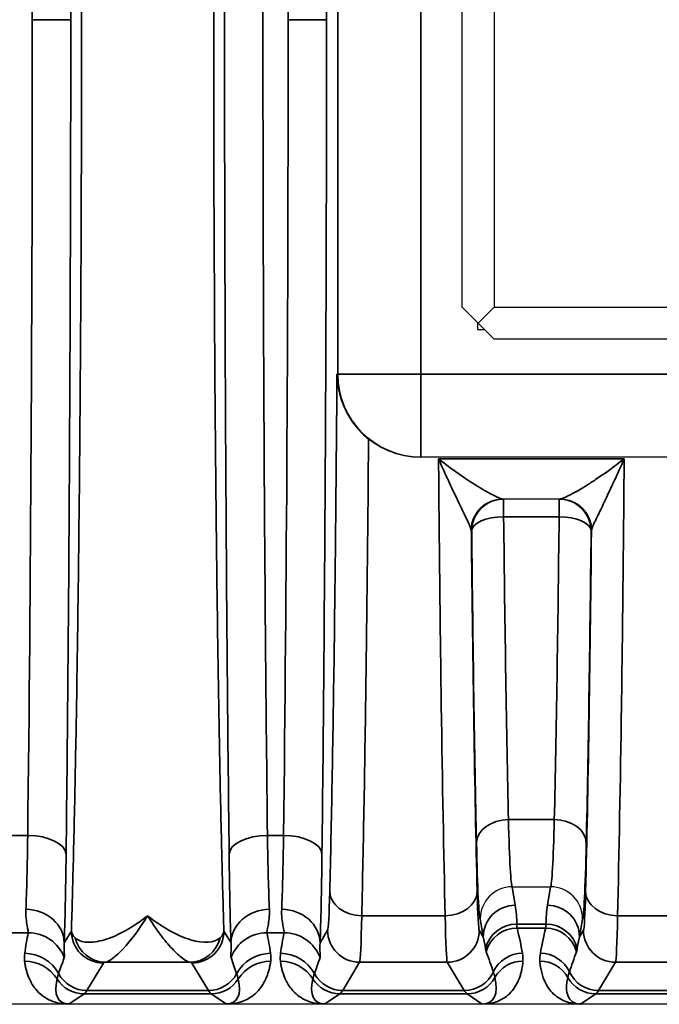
# Model space of a CAD drawing. Header units: millimetres. Extents: x 399 to 6233, y -1870 to 1602.
# Tile 647 of 656: x 5395 to 5405, y 736 to 751. Entities that reach past the tile are written whole.
import ezdxf

# ---------------------------------------------------------------- set-up
doc = ezdxf.new("R2010")
doc.units = ezdxf.units.MM
for name, color, linetype, lineweight in [('AM_5', 3, 'Continuous', 25), ('可見 (ISO)', 7, 'Continuous', 25), ('窄部可見 (ISO)', 7, 'Continuous', 35)]:
    doc.layers.add(name, color=color, linetype=linetype, lineweight=lineweight)
doc.styles.add('尺寸標註', font='romans.shx', dxfattribs={"bigfont": 'CHINESET.SHX'})
doc.dimstyles.new('CNS1$0', dxfattribs={"dimtxt": 2.5, "dimasz": 2.5, "dimexe": 1, "dimexo": 1, "dimgap": 1.5, "dimtad": 1, "dimtoh": 1, "dimdec": 1, "dimdsep": 46, "dimtxsty": '尺寸標註', "dimcen": 0, "dimclrd": 2, "dimclre": 2, "dimclrt": 1, "dimadec": 0, "dimazin": 2, "dimtp": 0.1, "dimtm": 0.1, "dimtfac": 0.71, "dimtdec": 1, "dimtmove": 0, "dimatfit": 0, "dimfxl": 0, "dimlwd": 13, "dimlwe": 13, "dimarcsym": 0})

# ---------------------------------------------------------------- blocks, each defined once
blk = doc.blocks.new('*D307')
at = {"layer": 'AM_5', "color": 2, "lineweight": 13}
for p, q in [((5314.686, 750.079), (5314.686, 719.715)), ((5530.199, 744.193), (5530.199, 719.715)), ((5317.186, 720.715), (5527.699, 720.715))]:
    blk.add_line(p, q, dxfattribs=at)
at = {"layer": 'AM_5', "color": 2, "lineweight": -2}
for points in [[(5317.186, 721.132), (5317.186, 720.298), (5314.686, 720.715)], [(5527.699, 721.132), (5527.699, 720.298), (5530.199, 720.715)]]:
    blk.add_solid(points, dxfattribs=at)
at = {"layer": 'Defpoints', "color": 0, "lineweight": -2}
for p in [(5314.686, 751.079), (5530.199, 745.193), (5530.199, 720.715)]:
    blk.add_point(p, dxfattribs=at)
at = {"layer": 'AM_5', "color": 1, "insert": (5422.443, 723.465), "char_height": 2.5, "attachment_point": 5, "style": '尺寸標註'}
blk.add_mtext('215.5', dxfattribs=at)

msp = doc.modelspace()

# ---------------------------------------------------------------- linework, layer by layer
at = {"layer": '可見 (ISO)'}
for p, q in [((5402.052, 746.579), (5402.052, 755.579)), ((5402.552, 755.579), (5402.552, 746.579)), ((5402.302, 746.329), (5402.052, 746.579)), ((5402.302, 746.329), (5402.552, 746.579)), ((5402.552, 746.579), (5411.552, 746.579)), ((5402.292, 746.339), (5402.292, 746.234)), ((5402.302, 746.329), (5402.292, 746.319)), ((5402.292, 746.234), (5402.396, 746.234)), ((5402.552, 746.079), (5402.302, 746.329)), ((5411.552, 746.079), (5402.552, 746.079)), ((5401.409, 744.234), (5401.398, 744.234)), ((5412.863, 744.234), (5401.409, 744.234)), ((5403.582, 743.579), (5402.691, 743.579)), ((5402.837, 737.513), (5402.836, 737.513)), ((5402.837, 737.513), (5403.436, 737.513)), ((5403.436, 737.513), (5403.436, 737.513)), ((5435.136, 735.679), (5330.636, 735.679))]:
    msp.add_line(p, q, dxfattribs=at)
for start, end in [(76.3871, 76.3879), (118.0336, 118.0348)]:
    msp.add_arc((5403.552, 740.579), 3, start, end, dxfattribs=at)
for points, knots in [([(5400.096, 745.534), (5400.096, 745.533), (5400.096, 745.531), (5400.097, 745.437), (5400.108, 745.345), (5400.15, 745.16), (5400.182, 745.068), (5400.27, 744.882), (5400.328, 744.791), (5400.455, 744.637), (5400.521, 744.573), (5400.59, 744.517)], [-0.000535, -0.000535, -0.000535, -0.000535, 0, 0, 0.0290077, 0.0290077, 0.0592099, 0.0592099, 0.0917988, 0.0917988, 0.1194024, 0.1194024, 0.1194024, 0.1194024]), ([(5401.398, 744.234), (5401.232, 744.234), (5401.057, 744.268), (5400.785, 744.382), (5400.681, 744.445), (5400.59, 744.517)], [-0.40134633, -0.40134633, -0.40134633, -0.40134633, -0.35174447, -0.35174447, -0.3169552, -0.3169552, -0.3169552, -0.3169552]), ([(5402.836, 737.513), (5402.704, 737.512), (5402.575, 737.458), (5402.483, 737.366), (5402.391, 737.274), (5402.337, 737.143), (5402.336, 737.014)], [0, 0, 0, 0, 0.0003900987, 0.0003900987, 0.0003900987, 0.0007801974, 0.0007801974, 0.0007801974, 0.0007801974]), ([(5403.936, 737.014), (5403.936, 737.145), (5403.881, 737.274), (5403.789, 737.366), (5403.697, 737.458), (5403.568, 737.512), (5403.436, 737.513)], [-0.0000151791, -0.0000151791, -0.0000151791, -0.0000151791, 0.0003786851, 0.0003786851, 0.0003786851, 0.0007725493, 0.0007725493, 0.0007725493, 0.0007725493]), ([(5395.903, 735.679), (5395.898, 735.679), (5395.891, 735.679), (5395.884, 735.679), (5395.879, 735.679), (5395.873, 735.679), (5395.867, 735.679)], [-0.00000491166, -0.00000491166, -0.00000491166, -0.00000491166, 0.00001772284, 0.00001772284, 0.00001772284, 0.00003506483, 0.00003506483, 0.00003506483, 0.00003506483]), ([(5398.405, 735.679), (5398.398, 735.679), (5398.391, 735.679), (5398.384, 735.679), (5398.379, 735.679), (5398.374, 735.679), (5398.369, 735.679)], [0.00000000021, 0.00000000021, 0.00000000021, 0.00000000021, 0.00002113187, 0.00002113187, 0.00002113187, 0.0000394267, 0.0000394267, 0.0000394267, 0.0000394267]), ([(5399.903, 735.679), (5399.899, 735.679), (5399.894, 735.679), (5399.889, 735.679), (5399.882, 735.679), (5399.874, 735.679), (5399.867, 735.679)], [-0.00000491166, -0.00000491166, -0.00000491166, -0.00000491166, 0.00001268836, 0.00001268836, 0.00001268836, 0.00003478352, 0.00003478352, 0.00003478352, 0.00003478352]), ([(5402.401, 735.679), (5402.394, 735.679), (5402.388, 735.679), (5402.382, 735.679), (5402.377, 735.679), (5402.373, 735.679), (5402.369, 735.679)], [0.00000000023, 0.00000000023, 0.00000000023, 0.00000000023, 0.00001896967, 0.00001896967, 0.00001896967, 0.00003403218, 0.00003403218, 0.00003403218, 0.00003403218])]:
    msp.add_open_spline(points, degree=3, knots=knots, dxfattribs=at)
at = {"layer": '窄部可見 (ISO)'}
for p, q in [((5400.11, 745.534), (5400.11, 756.623)), ((5401.409, 756.623), (5401.409, 745.534)), ((5395.334, 751.079), (5395.934, 751.079)), ((5399.334, 751.079), (5399.934, 751.079)), ((5400.096, 745.534), (5400.11, 745.534)), ((5400.11, 745.534), (5401.409, 745.534)), ((5401.409, 745.534), (5412.863, 745.534)), ((5401.409, 745.534), (5401.409, 744.234)), ((5401.685, 744.208), (5404.587, 744.208)), ((5402.702, 743.303), (5402.702, 743.579)), ((5403.57, 743.303), (5403.57, 743.579)), ((5403.57, 743.303), (5402.702, 743.303)), ((5402.202, 743.079), (5402.197, 743.079)), ((5404.075, 743.079), (5404.07, 743.079)), ((5402.778, 738.563), (5403.495, 738.563)), ((5395.01, 738.317), (5395.262, 738.317)), ((5399.01, 738.317), (5399.262, 738.317)), ((5402.836, 737.513), (5402.883, 737.224)), ((5403.389, 737.224), (5403.436, 737.513)), ((5400.484, 737.061), (5401.789, 737.061)), ((5402.383, 736.728), (5402.336, 737.014)), ((5403.936, 737.014), (5403.889, 736.728)), ((5404.484, 737.061), (5405.789, 737.061)), ((5395.832, 736.634), (5395.944, 736.819)), ((5398.329, 736.819), (5398.44, 736.634)), ((5399.832, 736.634), (5399.951, 736.832)), ((5402.321, 736.832), (5402.383, 736.728)), ((5402.908, 736.93), (5403.364, 736.93)), ((5403.359, 736.867), (5402.913, 736.867)), ((5403.889, 736.728), (5403.951, 736.832)), ((5395.27, 736.794), (5395.002, 736.794)), ((5399.27, 736.794), (5399.002, 736.794)), ((5396.444, 736.319), (5396.186, 735.889)), ((5397.793, 736.332), (5396.48, 736.332)), ((5398.087, 735.889), (5397.829, 736.319)), ((5400.451, 736.332), (5400.186, 735.889)), ((5401.821, 736.332), (5400.451, 736.332)), ((5402.087, 735.889), (5401.821, 736.332)), ((5404.451, 736.332), (5404.186, 735.889)), ((5405.821, 736.332), (5404.451, 736.332)), ((5396.186, 735.889), (5398.087, 735.889)), ((5400.186, 735.889), (5402.087, 735.889)), ((5404.186, 735.889), (5406.087, 735.889)), ((5396.142, 735.838), (5395.903, 735.679)), ((5398.131, 735.838), (5396.142, 735.838)), ((5398.369, 735.679), (5398.131, 735.838)), ((5400.142, 735.838), (5399.903, 735.679)), ((5402.131, 735.838), (5400.142, 735.838)), ((5402.369, 735.679), (5402.131, 735.838)), ((5404.142, 735.838), (5403.903, 735.679)), ((5406.131, 735.838), (5404.142, 735.838))]:
    msp.add_line(p, q, dxfattribs=at)
for centre, major_axis, ratio, start_param, end_param in [((5394.776, 751.079), (0, 26), 0.02143, 4.712389, 5.225461), ((5398.776, 751.079), (0, 26), 0.02143, 4.712389, 5.225461), ((5394.776, 751.079), (0, 26), 0.02143, 4.199317, 4.712389), ((5398.776, 751.079), (0, 26), 0.02143, 4.199317, 4.712389), ((5401.409, 745.534), (0, -1.3), 0.999781, 4.712389, 6.283185), ((5402.691, 743.079), (0, 0.5), 0.994724, 0, 1.5306), ((5402.697, 743.079), (0, 0.5), 0.999781, 0, 1.570796), ((5402.702, 743.079), (0, 0.5), 0.999781, 0, 1.570796), ((5403.57, 743.079), (0, 0.5), 0.999781, 4.712389, 6.283185), ((5403.575, 743.079), (0, 0.5), 0.999781, 4.712389, 6.283185), ((5403.582, 743.079), (0, 0.5), 0.994724, 4.752585, 6.283185), ((5402.702, 743.079), (-0.5, -0.005), 0.448798, 4.707667, 6.259748), ((5402.97, 748.803), (-0.037, 14.702), 0.020614, 1.954136, 2.341202), ((5403.303, 748.803), (-0.037, -14.702), 0.020614, 0.800391, 1.187456), ((5403.57, 743.079), (0.5, -0.005), 0.448798, 0.023437, 1.575518), ((5401.697, 743.054), (0.501, 0.023), 0.444094, 0.007941, 0.098975), ((5402.536, 751.081), (0, -18.032), 0.020942, 5.172176, 5.570352), ((5402.47, 748.737), (-0.037, 15.127), 0.020036, 1.954139, 2.341205), ((5403.737, 751.081), (0, 18.032), 0.020942, 3.854426, 4.252602), ((5403.803, 748.737), (-0.037, -15.127), 0.020036, 0.800388, 1.187453), ((5404.576, 743.054), (0.501, -0.023), 0.444094, 3.042618, 3.133652), ((5402.778, 738.202), (-0.5, -0.011), 0.722333, 4.696582, 6.252897), ((5403.495, 738.202), (0.5, -0.011), 0.722333, 0.030288, 1.586603), ((5395.206, 739.391), (0.007, 2.58), 0.02502, 3.667887, 4.283115), ((5395.262, 738.022), (0.6, -0.007), 0.49083, 0.024039, 1.576589), ((5399.01, 738.022), (-0.6, -0.007), 0.49083, 4.706597, 6.259146), ((5399.066, 739.391), (-0.007, 2.58), 0.02502, 2.000071, 2.615298), ((5399.206, 739.391), (0.007, 2.58), 0.02502, 3.667887, 4.283115), ((5399.262, 738.022), (0.6, -0.007), 0.49083, 0.024039, 1.576589), ((5395.806, 739.311), (-0.007, -3.096), 0.02085, 0.526276, 1.141508), ((5398.466, 739.311), (0.007, -3.096), 0.02085, 5.141677, 5.75691), ((5399.806, 739.311), (-0.007, -3.096), 0.02085, 0.526276, 1.141508), ((5399.953, 738.941), (0.003, 2.11), 0.022449, 3.179046, 3.920805), ((5400.484, 737.439), (-0.5, 0.012), 0.756341, 0.032019, 1.589117), ((5401.789, 737.439), (0.5, 0.012), 0.756341, 4.694068, 6.251166), ((5402.32, 738.941), (-0.003, 2.11), 0.022449, 2.362381, 3.10414), ((5403.953, 738.941), (0.003, 2.11), 0.022449, 3.179046, 3.920805), ((5404.484, 737.439), (-0.5, 0.012), 0.756341, 0.032019, 1.589117), ((5395.232, 736.634), (0.6, -0.023), 0.876399, 0.0435, 1.604216), ((5399.04, 736.634), (-0.6, -0.023), 0.876399, 4.678969, 6.239685), ((5399.232, 736.634), (0.6, -0.023), 0.876399, 0.0435, 1.604216), ((5402.883, 736.728), (-0.493, -0.081), 0.99168, 4.551639, 6.119774), ((5402.39, 737.151), (-0.164, 0.971), 0.506318, 4.398893, 4.702449), ((5403.883, 737.151), (0.164, 0.971), 0.506318, 1.580737, 1.884292), ((5403.389, 736.728), (0.493, -0.081), 0.99168, 0.163411, 1.731546), ((5400.453, 738.863), (-0.003, -2.532), 0.018707, 0.037443, 0.7792), ((5401.82, 738.863), (0.003, -2.532), 0.018707, 5.503986, 6.245742), ((5404.453, 738.863), (-0.003, -2.532), 0.018707, 0.037443, 0.7792), ((5400.451, 736.832), (-0.429, 0.257), 0.999172, 0.54067, 2.110736), ((5401.821, 736.832), (-0.429, -0.257), 0.999172, 1.030857, 2.600922), ((5402.908, 736.434), (-0.5, -0.002), 0.991894, 4.708006, 6.061712), ((5402.913, 736.367), (-0.485, -0.121), 0.998166, 4.469379, 5.780538), ((5402.311, 737.101), (-0.551, 1.727), 0.284402, 4.251132, 4.486426), ((5403.962, 737.101), (0.551, 1.727), 0.284402, 1.796759, 2.032053), ((5403.359, 736.367), (-0.485, 0.121), 0.998166, 3.64424, 4.955399), ((5403.364, 736.434), (0.5, -0.002), 0.991894, 0.221473, 1.575179), ((5404.451, 736.832), (-0.429, 0.257), 0.999172, 0.54067, 2.110736), ((5395.991, 737.228), (0.587, 1.898), 0.297416, 1.892012, 2.070087), ((5395.27, 736.195), (-0.588, 0.12), 0.998201, 3.70106, 4.913253), ((5396.48, 736.832), (0.093, -0.491), 0.982993, 4.763177, 6.091983), ((5397.793, 736.832), (-0.093, -0.491), 0.982993, 0.191203, 1.520008), ((5399.002, 736.195), (-0.588, -0.12), 0.998201, 4.511525, 5.723718), ((5398.281, 737.228), (-0.587, 1.898), 0.297416, 4.213099, 4.391173), ((5399.991, 737.228), (0.587, 1.898), 0.297416, 1.892012, 2.070087), ((5399.27, 736.195), (0.588, -0.12), 0.998201, 0.559467, 1.77166), ((5401.883, 736.729), (0.316, -0.86), 0.52171, 1.164949, 1.380315), ((5404.39, 736.729), (-0.316, -0.86), 0.52171, 4.902871, 5.118236), ((5401.722, 736.998), (0.922, -1.951), 0.210639, 1.041825, 1.21222), ((5404.551, 736.998), (-0.922, -1.951), 0.210639, 5.070965, 5.241361), ((5395.213, 735.75), (-0.595, -0.075), 0.998245, 3.58034, 4.5867), ((5395.215, 735.873), (-0.594, 0.083), 0.998238, 3.769539, 4.851199), ((5396.639, 737.144), (-1.006, -2.097), 0.194686, 5.163945, 5.294522), ((5397.634, 737.144), (1.006, -2.097), 0.194686, 0.988663, 1.119241), ((5399.058, 735.873), (-0.594, -0.083), 0.998238, 4.573579, 5.655239), ((5399.06, 735.75), (-0.595, 0.075), 0.998245, 4.838078, 5.844438), ((5399.213, 735.75), (0.595, 0.075), 0.998245, 0.438747, 1.445107), ((5399.215, 735.873), (0.594, -0.083), 0.998238, 0.627947, 1.709607), ((5400.639, 737.144), (-1.006, -2.097), 0.194686, 5.163945, 5.294522), ((5402.996, 735.973), (-0.493, -0.084), 0.998222, 4.544377, 5.685196), ((5403.003, 735.85), (-0.499, 0.035), 0.998264, 4.782678, 5.843181), ((5403.269, 735.85), (-0.499, -0.035), 0.998264, 3.581597, 4.6421), ((5403.277, 735.973), (-0.493, 0.084), 0.998222, 3.739582, 4.880401), ((5396.417, 736.521), (-0.641, -0.802), 0.399262, 5.585689, 6.592352), ((5396.142, 736.338), (0.277, -0.416), 0.999683, 4.688411, 5.695074), ((5396.186, 736.389), (0.429, -0.257), 0.999172, 4.17032, 5.252328), ((5398.087, 736.389), (0.429, 0.257), 0.999172, 4.17245, 5.254458), ((5398.131, 736.338), (0.277, 0.416), 0.999683, 3.729704, 4.736367), ((5397.856, 736.521), (0.641, -0.802), 0.399262, 5.974018, 6.980681), ((5400.417, 736.521), (-0.641, -0.802), 0.399262, 5.585689, 6.592352), ((5400.142, 736.338), (-0.277, 0.416), 0.999683, 1.546818, 2.553481), ((5400.186, 736.389), (-0.429, 0.257), 0.999172, 1.028727, 2.110736), ((5402.087, 736.389), (-0.429, -0.257), 0.999172, 1.030857, 2.172045), ((5402.131, 736.338), (-0.277, -0.416), 0.999683, 0.588111, 1.648991), ((5401.902, 736.49), (0.601, -0.77), 0.425498, 5.962372, 7.023252), ((5404.142, 736.338), (-0.277, 0.416), 0.999683, 1.492602, 2.553481), ((5404.186, 736.389), (-0.429, 0.257), 0.999172, 0.969547, 2.110736), ((5396.113, 835.872), (0, -100.043), 0.020838, 0.01396, 0.034899), ((5398.16, 835.872), (0, -100.043), 0.020838, 6.248286, 6.269226), ((5400.113, 835.872), (0, -100.043), 0.020838, 0.01396, 0.034899), ((5402.16, 835.872), (0, -100.043), 0.020838, 6.248286, 6.269226), ((5404.113, 835.872), (0, -100.043), 0.020838, 0.01396, 0.034899), ((5403.872, 735.18), (0.021, 0.5), 0.582239, 0.017982, 0.072335), ((5403.896, 735.691), (0.0748, -0.0028), 0.15772, 4.612064, 4.818035)]:
    msp.add_ellipse(centre, major_axis=major_axis, ratio=ratio, start_param=start_param, end_param=end_param, dxfattribs=at)
for points, knots in [([(5395.944, 736.819), (5395.955, 737.166), (5395.965, 737.539), (5395.975, 737.928), (5395.976, 737.991), (5395.978, 738.055), (5395.979, 738.121), (5395.991, 738.585), (5396.001, 739.081), (5396.011, 739.599), (5396.021, 740.118), (5396.03, 740.662), (5396.038, 741.232), (5396.047, 741.801), (5396.054, 742.399), (5396.061, 743.015), (5396.064, 743.276), (5396.067, 743.54), (5396.07, 743.807), (5396.073, 744.171), (5396.076, 744.54), (5396.079, 744.916), (5396.085, 745.567), (5396.089, 746.237), (5396.093, 746.922), (5396.1, 748.292), (5396.103, 749.678), (5396.103, 751.079), (5396.103, 752.48), (5396.1, 753.865), (5396.093, 755.236), (5396.087, 756.316), (5396.079, 757.355), (5396.07, 758.351), (5396.067, 758.618), (5396.064, 758.882), (5396.061, 759.142), (5396.054, 759.759), (5396.047, 760.356), (5396.038, 760.926), (5396.03, 761.495), (5396.021, 762.039), (5396.011, 762.558), (5396.001, 763.077), (5395.991, 763.573), (5395.979, 764.037), (5395.978, 764.102), (5395.976, 764.166), (5395.975, 764.23), (5395.965, 764.618), (5395.955, 764.991), (5395.944, 765.338)], [0.0267397, 0.0267397, 0.0267397, 0.0267397, 0.0775919, 0.0775919, 0.0775919, 0.0858976, 0.0858976, 0.0858976, 0.1450554, 0.1450554, 0.1450554, 0.2042133, 0.2042133, 0.2042133, 0.2633711, 0.2633711, 0.2633711, 0.2884173, 0.2884173, 0.2884173, 0.322529, 0.322529, 0.322529, 0.3816868, 0.3816868, 0.3816868, 0.5, 0.5, 0.5, 0.6183182, 0.6183182, 0.6183182, 0.7115983, 0.7115983, 0.7115983, 0.7366339, 0.7366339, 0.7366339, 0.7957918, 0.7957918, 0.7957918, 0.8549496, 0.8549496, 0.8549496, 0.9141075, 0.9141075, 0.9141075, 0.9224155, 0.9224155, 0.9224155, 0.9732653, 0.9732653, 0.9732653, 0.9732653]), ([(5398.329, 765.338), (5398.318, 764.992), (5398.307, 764.618), (5398.298, 764.23), (5398.296, 764.166), (5398.295, 764.102), (5398.293, 764.037), (5398.282, 763.573), (5398.271, 763.077), (5398.261, 762.558), (5398.252, 762.039), (5398.242, 761.495), (5398.234, 760.926), (5398.226, 760.356), (5398.218, 759.759), (5398.211, 759.143), (5398.208, 758.882), (5398.205, 758.618), (5398.203, 758.351), (5398.199, 757.987), (5398.196, 757.617), (5398.193, 757.242), (5398.188, 756.59), (5398.183, 755.92), (5398.18, 755.235), (5398.172, 753.866), (5398.169, 752.48), (5398.169, 751.079), (5398.169, 749.678), (5398.172, 748.292), (5398.18, 746.922), (5398.185, 745.842), (5398.193, 744.802), (5398.203, 743.807), (5398.205, 743.54), (5398.208, 743.276), (5398.211, 743.015), (5398.218, 742.399), (5398.226, 741.801), (5398.234, 741.232), (5398.242, 740.662), (5398.252, 740.118), (5398.261, 739.6), (5398.271, 739.081), (5398.282, 738.585), (5398.293, 738.121), (5398.295, 738.055), (5398.296, 737.991), (5398.298, 737.928), (5398.307, 737.539), (5398.318, 737.166), (5398.329, 736.819)], [0.0267397, 0.0267397, 0.0267397, 0.0267397, 0.0775919, 0.0775919, 0.0775919, 0.0858976, 0.0858976, 0.0858976, 0.1450554, 0.1450554, 0.1450554, 0.2042133, 0.2042133, 0.2042133, 0.2633711, 0.2633711, 0.2633711, 0.2884173, 0.2884173, 0.2884173, 0.322529, 0.322529, 0.322529, 0.3816868, 0.3816868, 0.3816868, 0.5, 0.5, 0.5, 0.6183182, 0.6183182, 0.6183182, 0.7115983, 0.7115983, 0.7115983, 0.7366339, 0.7366339, 0.7366339, 0.7957918, 0.7957918, 0.7957918, 0.8549496, 0.8549496, 0.8549496, 0.9141075, 0.9141075, 0.9141075, 0.9224155, 0.9224155, 0.9224155, 0.9732653, 0.9732653, 0.9732653, 0.9732653]), ([(5395.862, 764.136), (5395.885, 762.154), (5395.903, 760.028), (5395.915, 757.828), (5395.927, 755.628), (5395.934, 753.353), (5395.934, 751.079)], [5.7701132, 5.7701132, 5.7701132, 5.7701132, 6.0266493, 6.0266493, 6.0266493, 6.2831853, 6.2831853, 6.2831853, 6.2831853]), ([(5398.411, 738.022), (5398.387, 740.004), (5398.369, 742.129), (5398.357, 744.33), (5398.345, 746.53), (5398.339, 748.804), (5398.339, 751.079), (5398.339, 753.353), (5398.345, 755.628), (5398.357, 757.828), (5398.369, 760.028), (5398.387, 762.154), (5398.411, 764.136)], [2.628521, 2.628521, 2.628521, 2.628521, 2.885057, 2.885057, 2.885057, 3.141593, 3.141593, 3.141593, 3.398129, 3.398129, 3.398129, 3.654665, 3.654665, 3.654665, 3.654665]), ([(5399.862, 764.136), (5399.885, 762.154), (5399.903, 760.028), (5399.915, 757.828), (5399.927, 755.628), (5399.934, 753.353), (5399.934, 751.079)], [5.7701132, 5.7701132, 5.7701132, 5.7701132, 6.0266493, 6.0266493, 6.0266493, 6.2831853, 6.2831853, 6.2831853, 6.2831853]), ([(5399.01, 763.841), (5398.987, 761.904), (5398.969, 759.826), (5398.945, 755.525), (5398.939, 753.302), (5398.939, 748.855), (5398.945, 746.632), (5398.969, 742.331), (5398.987, 740.254), (5399.01, 738.317)], [2.628521, 2.628521, 2.628521, 2.628521, 2.885057, 2.885057, 3.141593, 3.141593, 3.398129, 3.398129, 3.654665, 3.654665, 3.654665, 3.654665]), ([(5395.934, 751.079), (5395.934, 748.804), (5395.927, 746.53), (5395.915, 744.33), (5395.903, 742.129), (5395.885, 740.004), (5395.862, 738.022)], [0, 0, 0, 0, 0.256536, 0.256536, 0.256536, 0.5130721, 0.5130721, 0.5130721, 0.5130721]), ([(5399.934, 751.079), (5399.934, 748.804), (5399.927, 746.53), (5399.915, 744.33), (5399.903, 742.129), (5399.885, 740.004), (5399.862, 738.022)], [0, 0, 0, 0, 0.256536, 0.256536, 0.256536, 0.5130721, 0.5130721, 0.5130721, 0.5130721]), ([(5399.984, 737.439), (5400.01, 738.504), (5400.033, 739.759), (5400.052, 741.143), (5400.071, 742.511), (5400.086, 744.003), (5400.096, 745.534)], [5.4253389, 5.4253389, 5.4253389, 5.4253389, 5.6996123, 5.6996123, 5.6996123, 5.9706337, 5.9706337, 5.9706337, 5.9706337]), ([(5400.59, 744.517), (5400.58, 743.249), (5400.567, 742.017), (5400.552, 740.868), (5400.533, 739.448), (5400.509, 738.157), (5400.484, 737.061)], [0.3619214, 0.3619214, 0.3619214, 0.3619214, 0.5836942, 0.5836942, 0.5836942, 0.8578464, 0.8578464, 0.8578464, 0.8578464]), ([(5401.789, 737.061), (5401.766, 738.023), (5401.745, 739.134), (5401.728, 740.351), (5401.71, 741.553), (5401.696, 742.858), (5401.685, 744.208)], [2.2837463, 2.2837463, 2.2837463, 2.2837463, 2.5241806, 2.5241806, 2.5241806, 2.7617603, 2.7617603, 2.7617603, 2.7617603]), ([(5402.194, 743.099), (5402.189, 743.117), (5402.18, 743.14), (5402.168, 743.168), (5402.155, 743.198), (5402.14, 743.231), (5402.123, 743.268), (5402.119, 743.276), (5402.115, 743.285), (5402.111, 743.294), (5402.077, 743.366), (5402.037, 743.447), (5401.997, 743.532), (5401.992, 743.542), (5401.987, 743.553), (5401.981, 743.564), (5401.958, 743.613), (5401.934, 743.663), (5401.91, 743.714), (5401.889, 743.76), (5401.867, 743.806), (5401.846, 743.853), (5401.83, 743.886), (5401.815, 743.92), (5401.799, 743.954), (5401.78, 743.995), (5401.761, 744.037), (5401.742, 744.08), (5401.723, 744.122), (5401.704, 744.165), (5401.685, 744.208)], [0, 0, 0, 0, 0.000171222, 0.000171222, 0.000171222, 0.000358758, 0.000358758, 0.000358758, 0.000403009, 0.000403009, 0.000403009, 0.000761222, 0.000761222, 0.000761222, 0.000806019, 0.000806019, 0.000806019, 0.001007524, 0.001007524, 0.001007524, 0.001183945, 0.001183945, 0.001183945, 0.001309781, 0.001309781, 0.001309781, 0.001460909, 0.001460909, 0.001460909, 0.001612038, 0.001612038, 0.001612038, 0.001612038]), ([(5401.685, 744.208), (5401.786, 744.129), (5401.887, 744.054), (5401.986, 743.984), (5401.992, 743.98), (5401.998, 743.976), (5402.003, 743.972), (5402.097, 743.906), (5402.189, 743.845), (5402.276, 743.791), (5402.285, 743.785), (5402.294, 743.78), (5402.302, 743.774), (5402.385, 743.724), (5402.464, 743.678), (5402.532, 743.643), (5402.539, 743.64), (5402.545, 743.637), (5402.551, 743.634), (5402.585, 743.617), (5402.615, 743.603), (5402.64, 743.593), (5402.664, 743.584), (5402.682, 743.579), (5402.691, 743.579)], [-0.000006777, -0.000006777, -0.000006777, -0.000006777, 0.000388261, 0.000388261, 0.000388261, 0.000410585, 0.000410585, 0.000410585, 0.000783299, 0.000783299, 0.000783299, 0.000821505, 0.000821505, 0.000821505, 0.001178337, 0.001178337, 0.001178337, 0.00121301, 0.00121301, 0.00121301, 0.001397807, 0.001397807, 0.001397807, 0.001573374, 0.001573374, 0.001573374, 0.001573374]), ([(5403.582, 743.579), (5403.591, 743.579), (5403.609, 743.584), (5403.632, 743.593), (5403.657, 743.603), (5403.687, 743.617), (5403.721, 743.634), (5403.728, 743.637), (5403.734, 743.64), (5403.741, 743.643), (5403.778, 743.663), (5403.819, 743.685), (5403.862, 743.71), (5403.897, 743.73), (5403.933, 743.751), (5403.97, 743.774), (5403.979, 743.78), (5403.988, 743.785), (5403.997, 743.791), (5404.043, 743.82), (5404.09, 743.85), (5404.139, 743.883), (5404.283, 743.979), (5404.436, 744.09), (5404.587, 744.208)], [0, 0, 0, 0, 0.000176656, 0.000176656, 0.000176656, 0.000361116, 0.000361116, 0.000361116, 0.000395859, 0.000395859, 0.000395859, 0.000593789, 0.000593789, 0.000593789, 0.000753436, 0.000753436, 0.000753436, 0.000791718, 0.000791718, 0.000791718, 0.000989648, 0.000989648, 0.000989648, 0.001583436, 0.001583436, 0.001583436, 0.001583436]), ([(5404.587, 744.208), (5404.486, 743.977), (5404.384, 743.759), (5404.291, 743.564), (5404.286, 743.553), (5404.281, 743.542), (5404.276, 743.532), (5404.235, 743.446), (5404.196, 743.365), (5404.162, 743.293), (5404.158, 743.285), (5404.154, 743.276), (5404.15, 743.268), (5404.133, 743.231), (5404.117, 743.197), (5404.104, 743.168), (5404.093, 743.141), (5404.083, 743.117), (5404.079, 743.099)], [-0.00000792, -0.00000792, -0.00000792, -0.00000792, 0.000796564, 0.000796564, 0.000796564, 0.000840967, 0.000840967, 0.000840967, 0.001198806, 0.001198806, 0.001198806, 0.001242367, 0.001242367, 0.001242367, 0.001429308, 0.001429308, 0.001429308, 0.001601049, 0.001601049, 0.001601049, 0.001601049]), ([(5404.587, 744.208), (5404.576, 742.858), (5404.562, 741.553), (5404.545, 740.351), (5404.527, 739.134), (5404.506, 738.023), (5404.484, 737.061)], [0.3798324, 0.3798324, 0.3798324, 0.3798324, 0.617412, 0.617412, 0.617412, 0.8578464, 0.8578464, 0.8578464, 0.8578464]), ([(5402.778, 738.563), (5402.786, 738.25), (5402.795, 737.986), (5402.805, 737.805), (5402.815, 737.626), (5402.826, 737.528), (5402.837, 737.513)], [3.9488824, 3.9488824, 3.9488824, 3.9488824, 4.3153451, 4.3153451, 4.3153451, 4.6774824, 4.6774824, 4.6774824, 4.6774824]), ([(5403.436, 737.513), (5403.446, 737.528), (5403.457, 737.626), (5403.467, 737.805), (5403.477, 737.986), (5403.487, 738.25), (5403.495, 738.563)], [4.7472956, 4.7472956, 4.7472956, 4.7472956, 5.1094328, 5.1094328, 5.1094328, 5.4758956, 5.4758956, 5.4758956, 5.4758956]), ([(5402.336, 737.014), (5402.326, 737.034), (5402.315, 737.145), (5402.305, 737.344), (5402.295, 737.549), (5402.286, 737.847), (5402.278, 738.202)], [1.6112601, 1.6112601, 1.6112601, 1.6112601, 1.9678687, 1.9678687, 1.9678687, 2.3343029, 2.3343029, 2.3343029, 2.3343029]), ([(5403.994, 738.202), (5403.987, 737.847), (5403.977, 737.549), (5403.967, 737.344), (5403.957, 737.145), (5403.946, 737.034), (5403.936, 737.014)], [0.8072897, 0.8072897, 0.8072897, 0.8072897, 1.1737239, 1.1737239, 1.1737239, 1.5303326, 1.5303326, 1.5303326, 1.5303326]), ([(5395.27, 736.794), (5395.273, 736.807), (5395.264, 736.845), (5395.241, 736.967), (5395.228, 737.052), (5395.232, 737.159)], [0, 0, 0, 0, 0.000661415, 0.000661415, 0.001322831, 0.001322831, 0.001322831, 0.001322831]), ([(5399.04, 737.159), (5399.045, 737.052), (5399.031, 736.968), (5399.008, 736.846), (5398.999, 736.807), (5399.002, 736.794)], [0, 0, 0, 0, 0.000661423, 0.000661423, 0.001322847, 0.001322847, 0.001322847, 0.001322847]), ([(5399.27, 736.794), (5399.273, 736.807), (5399.264, 736.845), (5399.241, 736.967), (5399.228, 737.052), (5399.232, 737.159)], [0, 0, 0, 0, 0.000661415, 0.000661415, 0.001322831, 0.001322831, 0.001322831, 0.001322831]), ([(5396.002, 736.715), (5396.046, 736.674), (5396.112, 736.651), (5396.19, 736.646), (5396.269, 736.641), (5396.363, 736.654), (5396.464, 736.684), (5396.666, 736.744), (5396.901, 736.872), (5397.136, 737.061)], [0, 0, 0, 0, 0.000558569, 0.000558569, 0.000558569, 0.001117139, 0.001117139, 0.001117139, 0.002234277, 0.002234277, 0.002234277, 0.002234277]), ([(5397.136, 737.061), (5397.003, 736.843), (5396.871, 736.669), (5396.696, 736.482), (5396.641, 736.432), (5396.546, 736.36), (5396.507, 736.338), (5396.48, 736.332)], [-0.000011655, -0.000011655, -0.000011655, -0.000011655, 0.001067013, 0.001067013, 0.001606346, 0.001606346, 0.00214568, 0.00214568, 0.00214568, 0.00214568]), ([(5397.136, 737.061), (5397.371, 736.872), (5397.604, 736.745), (5397.808, 736.684), (5398.011, 736.623), (5398.182, 736.632), (5398.27, 736.715)], [-0.000011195, -0.000011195, -0.000011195, -0.000011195, 0.001104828, 0.001104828, 0.001104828, 0.002220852, 0.002220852, 0.002220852, 0.002220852]), ([(5397.793, 736.332), (5397.766, 736.338), (5397.726, 736.36), (5397.679, 736.396), (5397.632, 736.432), (5397.577, 736.482), (5397.518, 736.545), (5397.46, 736.607), (5397.398, 736.681), (5397.333, 736.767), (5397.269, 736.853), (5397.202, 736.953), (5397.136, 737.061)], [0, 0, 0, 0, 0.000534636, 0.000534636, 0.000534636, 0.001069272, 0.001069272, 0.001069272, 0.001603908, 0.001603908, 0.001603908, 0.002138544, 0.002138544, 0.002138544, 0.002138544]), ([(5395.944, 736.819), (5395.944, 736.688), (5395.998, 736.558), (5396.09, 736.466), (5396.183, 736.373), (5396.313, 736.32), (5396.444, 736.319)], [0, 0, 0, 0, 0.5, 0.5, 0.5, 1, 1, 1, 1]), ([(5397.829, 736.319), (5397.96, 736.32), (5398.09, 736.373), (5398.182, 736.466), (5398.275, 736.558), (5398.329, 736.688), (5398.329, 736.819)], [0, 0, 0, 0, 0.5, 0.5, 0.5, 1, 1, 1, 1]), ([(5402.908, 736.93), (5402.908, 736.915), (5402.908, 736.902), (5402.909, 736.891), (5402.91, 736.881), (5402.911, 736.873), (5402.913, 736.867)], [0, 0, 0, 0, 0.0003560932, 0.0003560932, 0.0003560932, 0.0006862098, 0.0006862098, 0.0006862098, 0.0006862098]), ([(5403.359, 736.867), (5403.361, 736.873), (5403.362, 736.881), (5403.363, 736.891), (5403.364, 736.902), (5403.364, 736.915), (5403.364, 736.93)], [0, 0, 0, 0, 0.0003301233, 0.0003301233, 0.0003301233, 0.0006862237, 0.0006862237, 0.0006862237, 0.0006862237]), ([(5395.832, 736.634), (5395.827, 736.568), (5395.831, 736.518), (5395.833, 736.481), (5395.833, 736.48), (5395.833, 736.479), (5395.833, 736.479), (5395.835, 736.441), (5395.836, 736.417), (5395.832, 736.405)], [0, 0, 0, 0, 0.000759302, 0.000759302, 0.000759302, 0.000774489, 0.000774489, 0.000774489, 0.001548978, 0.001548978, 0.001548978, 0.001548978]), ([(5398.44, 736.405), (5398.436, 736.417), (5398.437, 736.441), (5398.439, 736.479), (5398.439, 736.48), (5398.439, 736.481), (5398.439, 736.482), (5398.442, 736.519), (5398.445, 736.569), (5398.44, 736.634)], [0, 0, 0, 0, 0.000774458, 0.000774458, 0.000774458, 0.000793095, 0.000793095, 0.000793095, 0.001548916, 0.001548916, 0.001548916, 0.001548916]), ([(5399.832, 736.634), (5399.827, 736.568), (5399.831, 736.518), (5399.833, 736.481), (5399.833, 736.48), (5399.833, 736.479), (5399.833, 736.479), (5399.835, 736.441), (5399.836, 736.417), (5399.832, 736.405)], [0, 0, 0, 0, 0.000759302, 0.000759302, 0.000759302, 0.000774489, 0.000774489, 0.000774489, 0.001548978, 0.001548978, 0.001548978, 0.001548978]), ([(5402.43, 736.495), (5402.428, 736.501), (5402.426, 736.507), (5402.424, 736.514), (5402.423, 736.522), (5402.421, 736.531), (5402.42, 736.541)], [0, 0, 0, 0, 0.0003464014, 0.0003464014, 0.0003464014, 0.0007194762, 0.0007194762, 0.0007194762, 0.0007194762]), ([(5403.853, 736.541), (5403.851, 736.531), (5403.85, 736.522), (5403.848, 736.514), (5403.847, 736.507), (5403.845, 736.501), (5403.843, 736.495)], [0, 0, 0, 0, 0.0003730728, 0.0003730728, 0.0003730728, 0.0007194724, 0.0007194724, 0.0007194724, 0.0007194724]), ([(5395.867, 735.679), (5395.831, 735.68), (5395.795, 735.684), (5395.759, 735.691), (5395.712, 735.7), (5395.667, 735.714), (5395.623, 735.732), (5395.542, 735.767), (5395.469, 735.819), (5395.409, 735.885), (5395.353, 735.947), (5395.308, 736.021), (5395.276, 736.1), (5395.26, 736.139), (5395.247, 736.18), (5395.237, 736.22), (5395.231, 736.241), (5395.227, 736.261), (5395.223, 736.283), (5395.219, 736.304), (5395.215, 736.326), (5395.213, 736.349)], [3.1737609, 3.1737609, 3.1737609, 3.1737609, 3.2784434, 3.2784434, 3.2784434, 3.4153698, 3.4153698, 3.4153698, 3.6706773, 3.6706773, 3.6706773, 3.9118795, 3.9118795, 3.9118795, 4.0298953, 4.0298953, 4.0298953, 4.0886311, 4.0886311, 4.0886311, 4.1473165, 4.1473165, 4.1473165, 4.1473165]), ([(5399.06, 736.349), (5399.057, 736.326), (5399.053, 736.304), (5399.049, 736.283), (5399.045, 736.261), (5399.041, 736.241), (5399.036, 736.22), (5399.025, 736.18), (5399.012, 736.139), (5398.997, 736.1), (5398.964, 736.021), (5398.92, 735.947), (5398.863, 735.885), (5398.803, 735.819), (5398.73, 735.767), (5398.649, 735.732), (5398.606, 735.714), (5398.56, 735.7), (5398.513, 735.691), (5398.478, 735.684), (5398.441, 735.68), (5398.405, 735.679)], [2.1358688, 2.1358688, 2.1358688, 2.1358688, 2.1945542, 2.1945542, 2.1945542, 2.25329, 2.25329, 2.25329, 2.3713058, 2.3713058, 2.3713058, 2.612508, 2.612508, 2.612508, 2.8678155, 2.8678155, 2.8678155, 3.004742, 3.004742, 3.004742, 3.1094244, 3.1094244, 3.1094244, 3.1094244]), ([(5399.867, 735.679), (5399.831, 735.68), (5399.795, 735.684), (5399.759, 735.691), (5399.712, 735.7), (5399.667, 735.714), (5399.623, 735.732), (5399.542, 735.767), (5399.469, 735.819), (5399.409, 735.885), (5399.353, 735.947), (5399.308, 736.021), (5399.276, 736.1), (5399.26, 736.139), (5399.247, 736.18), (5399.237, 736.22), (5399.231, 736.241), (5399.227, 736.261), (5399.223, 736.283), (5399.219, 736.304), (5399.215, 736.326), (5399.213, 736.349)], [0.0321682, 0.0321682, 0.0321682, 0.0321682, 0.1368507, 0.1368507, 0.1368507, 0.2737771, 0.2737771, 0.2737771, 0.5290847, 0.5290847, 0.5290847, 0.7702868, 0.7702868, 0.7702868, 0.8883026, 0.8883026, 0.8883026, 0.9470384, 0.9470384, 0.9470384, 1.0057239, 1.0057239, 1.0057239, 1.0057239]), ([(5403.003, 736.349), (5403, 736.303), (5402.994, 736.259), (5402.986, 736.218), (5402.982, 736.198), (5402.977, 736.178), (5402.972, 736.159), (5402.967, 736.139), (5402.961, 736.12), (5402.954, 736.1), (5402.927, 736.023), (5402.888, 735.949), (5402.836, 735.887), (5402.782, 735.821), (5402.714, 735.769), (5402.637, 735.734), (5402.596, 735.715), (5402.552, 735.701), (5402.508, 735.692), (5402.472, 735.684), (5402.436, 735.68), (5402.401, 735.679)], [2.081652, 2.081652, 2.081652, 2.081652, 2.208869, 2.208869, 2.208869, 2.271875, 2.271875, 2.271875, 2.334716, 2.334716, 2.334716, 2.587926, 2.587926, 2.587926, 2.853633, 2.853633, 2.853633, 2.996766, 2.996766, 2.996766, 3.110834, 3.110834, 3.110834, 3.110834]), ([(5403.872, 735.679), (5403.788, 735.682), (5403.706, 735.701), (5403.632, 735.735), (5403.56, 735.769), (5403.496, 735.817), (5403.442, 735.879), (5403.341, 735.998), (5403.282, 736.167), (5403.269, 736.349)], [3.172351, 3.172351, 3.172351, 3.172351, 3.439537, 3.439537, 3.439537, 3.700573, 3.700573, 3.700573, 4.201533, 4.201533, 4.201533, 4.201533]), ([(5395.744, 736.155), (5395.739, 736.139), (5395.735, 736.125), (5395.73, 736.111), (5395.726, 736.097), (5395.722, 736.083), (5395.719, 736.071)], [0, 0, 0, 0, 0.001000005, 0.001000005, 0.001000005, 0.002089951, 0.002089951, 0.002089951, 0.002089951]), ([(5398.553, 736.071), (5398.55, 736.082), (5398.547, 736.095), (5398.543, 736.108), (5398.539, 736.122), (5398.534, 736.138), (5398.528, 736.155)], [0, 0, 0, 0, 0.001000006, 0.001000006, 0.001000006, 0.00208995, 0.00208995, 0.00208995, 0.00208995]), ([(5399.744, 736.155), (5399.739, 736.139), (5399.735, 736.125), (5399.73, 736.111), (5399.726, 736.097), (5399.722, 736.083), (5399.719, 736.071)], [0, 0, 0, 0, 0.001000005, 0.001000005, 0.001000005, 0.002089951, 0.002089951, 0.002089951, 0.002089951]), ([(5402.567, 736.094), (5402.564, 736.106), (5402.561, 736.119), (5402.556, 736.133), (5402.552, 736.148), (5402.547, 736.164), (5402.541, 736.181)], [0, 0, 0, 0, 0.001000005, 0.001000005, 0.001000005, 0.002089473, 0.002089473, 0.002089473, 0.002089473]), ([(5403.706, 736.094), (5403.679, 735.981), (5403.679, 735.877), (5403.709, 735.803), (5403.724, 735.765), (5403.748, 735.735), (5403.778, 735.714), (5403.808, 735.693), (5403.847, 735.681), (5403.888, 735.679)], [2.081652, 2.081652, 2.081652, 2.081652, 2.583772, 2.583772, 2.583772, 2.845034, 2.845034, 2.845034, 3.110834, 3.110834, 3.110834, 3.110834]), ([(5403.731, 736.181), (5403.726, 736.165), (5403.721, 736.151), (5403.717, 736.137), (5403.712, 736.121), (5403.709, 736.107), (5403.706, 736.094)], [0, 0, 0, 0, 0.001000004, 0.001000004, 0.001000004, 0.002089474, 0.002089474, 0.002089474, 0.002089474])]:
    msp.add_open_spline(points, degree=3, knots=knots, dxfattribs=at)
for points in [[(5395.944, 736.819), (5395.947, 736.784), (5395.966, 736.749), (5396.002, 736.715)], [(5398.27, 736.715), (5398.307, 736.749), (5398.325, 736.784), (5398.329, 736.819)], [(5395.213, 736.349), (5395.207, 736.39), (5395.209, 736.431), (5395.215, 736.472)], [(5399.058, 736.472), (5399.064, 736.431), (5399.065, 736.39), (5399.06, 736.349)], [(5399.213, 736.349), (5399.207, 736.39), (5399.209, 736.431), (5399.215, 736.472)], [(5402.996, 736.472), (5403.003, 736.431), (5403.006, 736.39), (5403.003, 736.349)], [(5403.269, 736.349), (5403.266, 736.39), (5403.27, 736.431), (5403.277, 736.472)], [(5396.48, 736.332), (5396.458, 736.328), (5396.446, 736.324), (5396.444, 736.319)], [(5397.829, 736.319), (5397.826, 736.324), (5397.815, 736.328), (5397.793, 736.332)]]:
    msp.add_open_spline(points, degree=3, dxfattribs=at)

# ---------------------------------------------------------------- dimensions: what is measured, and where the dimension line sits
at = {"layer": 'AM_5'}
dim = msp.add_linear_dim(base=(5530.199, 720.715), p1=(5314.686, 751.079), p2=(5530.199, 745.193), dimstyle='CNS1$0', override={"dimpost": ''}, dxfattribs=at)
dim.commit()
dim.dimension.update_dxf_attribs({"geometry": '*D307', "text_midpoint": (5422.443, 723.465)})

doc.saveas('drawing.dxf')
